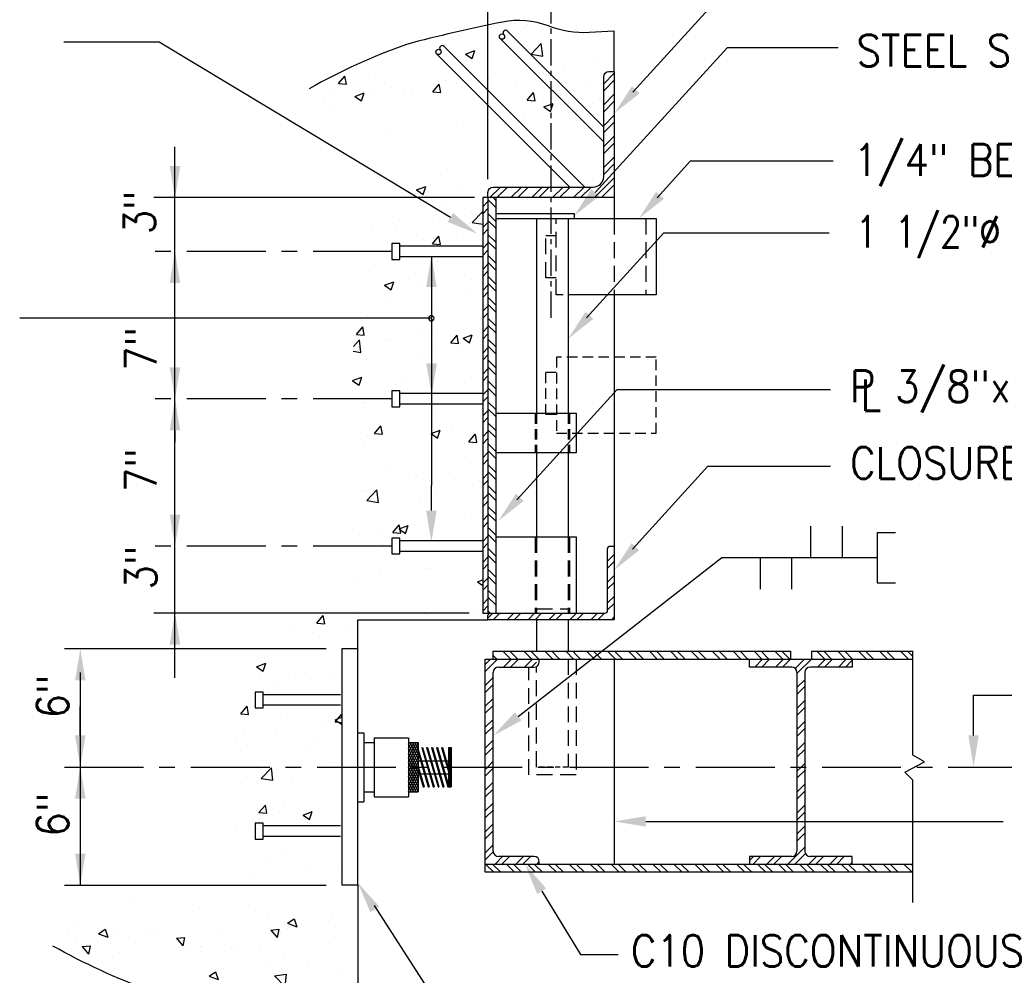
# Model space of a CAD drawing. Header units: inches. Extents: x -9715 to 32893, y -15613 to -1138.
# Tile 306 of 380: x 12318 to 12365, y -9060 to -9015. Entities that reach past the tile are written whole.
import ezdxf

# ---------------------------------------------------------------- set-up
doc = ezdxf.new("R2010")
doc.units = ezdxf.units.IN
doc.header["$MEASUREMENT"] = 0
doc.linetypes.add('CENTER', pattern=[2, 1.25, -0.25, 0.25, -0.25])
doc.linetypes.add('HIDDEN', pattern=[0.375, 0.25, -0.125])
doc.layers.get('0').update_dxf_attribs({"color": 252})
for name, color, linetype in [('S-ANNO-TEXT', 2, 'Continuous'), ('S1', 2, 'Continuous'), ('S2', 7, 'Continuous'), ('S3', 4, 'Continuous'), ('S5', 1, 'Continuous'), ('S6', 1, 'Continuous'), ('S7', 2, 'Continuous'), ('STRUCT', 2, 'Continuous')]:
    doc.layers.add(name, color=color, linetype=linetype)
doc.styles.add('125', font='romans.shx', dxfattribs={"width": 0.8, "height": 2})

# ---------------------------------------------------------------- blocks, each defined once
blk = doc.blocks.new('*X469')
at = {"color": 0}
for p, q in [((962.51, 2053.63), (962.51, 2053.63)), ((966.2, 2052.02), (966.2, 2052.02)), ((967.61, 2052.91), (967.61, 2052.91)), ((933.35, 2048.63), (933.35, 2048.63)), ((941.64, 2049.16), (941.64, 2049.16)), ((953.69, 2050.37), (953.69, 2050.37)), ((968.8, 2041.95), (972.69, 2046.01)), ((973.25, 2041.26), (972.69, 2046)), ((943.86, 2042.03), (947.36, 2043.38)), ((943.86, 2042.03), (946.35, 2040.36)), ((946.35, 2040.36), (947.37, 2043.38)), ((968.8, 2041.95), (973.24, 2041.26)), ((992.68, 2039.78), (992.68, 2039.78)), ((895.63, 2030.79), (898.04, 2033.67)), ((898.62, 2030.53), (898.04, 2033.67)), ((909.68, 2032.97), (909.68, 2032.97)), ((967.01, 2036.26), (967.01, 2036.26)), ((971.99, 2034.79), (971.99, 2034.79)), ((981.61, 2036.13), (981.61, 2036.13)), ((895.63, 2030.79), (898.62, 2030.53)), ((915.78, 2029.31), (915.78, 2029.31)), ((931.49, 2027.66), (933.9, 2030.53)), ((934.48, 2027.39), (933.9, 2030.53)), ((936.37, 2031.84), (936.37, 2031.84)), ((940.53, 2030.65), (940.53, 2030.65)), ((941.04, 2032.51), (941.04, 2032.51)), ((952.45, 2031.13), (952.45, 2031.13)), ((953.05, 2032.29), (953.05, 2032.29)), ((963.06, 2030.71), (963.06, 2030.71)), ((989.75, 2029.59), (989.75, 2029.59)), ((890.11, 2025.79), (890.11, 2025.79)), ((893.53, 2027.38), (893.53, 2027.38)), ((901.85, 2025.91), (905.35, 2027.25)), ((901.85, 2025.91), (904.34, 2024.23)), ((904.34, 2024.23), (905.35, 2027.25)), ((908.96, 2026.49), (908.96, 2026.49)), ((920.22, 2026.25), (920.22, 2026.25)), ((923.29, 2026.12), (923.29, 2026.12)), ((931.49, 2027.66), (934.48, 2027.39)), ((967.35, 2024.52), (969.76, 2027.39)), ((970.34, 2024.26), (969.77, 2027.39)), ((946.91, 2025.13), (946.91, 2025.13)), ((967.35, 2024.52), (970.34, 2024.26)), ((973.6, 2024), (973.6, 2024)), ((973.71, 2021.9), (977.21, 2023.25)), ((973.71, 2021.9), (976.2, 2020.23)), ((976.2, 2020.22), (977.21, 2023.25)), ((992.07, 2023.14), (992.07, 2023.14)), ((1000.29, 2022.87), (1000.29, 2022.87)), ((894.13, 2021.12), (894.13, 2021.12)), ((966.4, 2019.62), (966.4, 2019.62)), ((990.41, 2019.22), (990.41, 2019.22)), ((940.43, 2015.87), (940.43, 2015.87)), ((958.83, 2015.07), (958.83, 2015.07)), ((915.17, 2012.67), (915.17, 2012.67))]:
    blk.add_line(p, q, dxfattribs=at)
blk = doc.blocks.new('*X470')
at = {"color": 0}
for p, q in [((1723.35, 1747.22), (1726.35, 1750.22)), ((1726.01, 1747.22), (1729.01, 1750.22)), ((1731.31, 1747.22), (1734.31, 1750.22)), ((1733.96, 1747.22), (1736.96, 1750.22)), ((1738.76, 1746.71), (1742.26, 1750.22)), ((1739.43, 1744.73), (1744.92, 1750.22)), ((1747.22, 1747.22), (1750.22, 1750.22)), ((1749.87, 1747.22), (1752.87, 1750.22)), ((1755.17, 1747.22), (1758.17, 1750.22)), ((1757.83, 1747.22), (1760.43, 1749.82)), ((1739.43, 1739.43), (1742.43, 1742.43)), ((1739.43, 1736.78), (1742.43, 1739.78)), ((1739.43, 1731.47), (1742.43, 1734.47)), ((1739.43, 1728.82), (1742.43, 1731.82)), ((1739.43, 1723.52), (1742.43, 1726.52)), ((1739.43, 1720.87), (1742.43, 1723.87)), ((1739.43, 1715.56), (1742.43, 1718.56)), ((1739.43, 1712.91), (1742.43, 1715.91)), ((1739.43, 1707.61), (1741.04, 1709.22)), ((1739.43, 1704.96), (1742.43, 1707.96)), ((1741.04, 1709.22), (1742.43, 1710.61)), ((1739.43, 1699.65), (1742.43, 1702.65)), ((1739.43, 1697), (1742.43, 1700)), ((1739.43, 1691.7), (1742.43, 1694.7)), ((1739.43, 1689.05), (1742.43, 1692.05)), ((1739.43, 1683.74), (1742.43, 1686.74)), ((1739.43, 1681.09), (1742.43, 1684.09)), ((1735.86, 1672.22), (1742.43, 1678.79)), ((1721.43, 1673.7), (1722.95, 1675.22)), ((1722.6, 1672.22), (1725.6, 1675.22)), ((1727.9, 1672.22), (1730.9, 1675.22)), ((1730.55, 1672.22), (1733.55, 1675.22)), ((1738.51, 1672.22), (1742.63, 1676.34)), ((1743.81, 1672.22), (1746.81, 1675.22)), ((1746.46, 1672.22), (1749.46, 1675.22)), ((1751.77, 1672.22), (1754.77, 1675.22)), ((1754.42, 1672.22), (1757.42, 1675.22)), ((1759.72, 1672.22), (1760.43, 1672.92))]:
    blk.add_line(p, q, dxfattribs=at)
blk = doc.blocks.new('*X471')
at = {"color": 0}
for p, q in [((1620.93, 1748.21), (1622.94, 1750.22)), ((1620.93, 1745.56), (1625.59, 1750.22)), ((1627.89, 1747.22), (1630.89, 1750.22)), ((1630.55, 1747.22), (1633.55, 1750.22)), ((1635.85, 1747.22), (1637.43, 1748.8)), ((1637.43, 1748.8), (1638.85, 1750.22)), ((1638.5, 1747.22), (1640.43, 1749.15)), ((1620.93, 1740.26), (1623.93, 1743.26)), ((1620.93, 1737.6), (1623.93, 1740.6)), ((1620.93, 1732.3), (1623.93, 1735.3)), ((1620.93, 1729.65), (1623.93, 1732.65)), ((1620.93, 1724.35), (1623.93, 1727.35)), ((1620.93, 1721.69), (1623.93, 1724.69)), ((1620.93, 1716.39), (1623.93, 1719.39)), ((1620.93, 1713.74), (1623.93, 1716.74)), ((1621.71, 1709.22), (1623.93, 1711.44)), ((1620.93, 1708.44), (1621.71, 1709.22)), ((1620.93, 1705.78), (1623.93, 1708.78)), ((1620.93, 1700.48), (1623.93, 1703.48)), ((1620.93, 1697.83), (1623.93, 1700.83)), ((1620.93, 1692.53), (1623.93, 1695.53)), ((1620.93, 1689.87), (1623.93, 1692.87)), ((1620.93, 1684.57), (1623.93, 1687.57)), ((1620.93, 1681.92), (1623.93, 1684.92)), ((1620.93, 1676.62), (1623.93, 1679.62)), ((1620.93, 1673.96), (1623.95, 1676.98)), ((1624.49, 1672.22), (1627.49, 1675.22)), ((1627.14, 1672.22), (1630.14, 1675.22)), ((1632.44, 1672.22), (1635.44, 1675.22)), ((1635.1, 1672.22), (1638.1, 1675.22)), ((1640.4, 1672.22), (1641.43, 1673.25))]:
    blk.add_line(p, q, dxfattribs=at)
blk = doc.blocks.new('*X472')
at = {"color": 0}
for p, q in [((1630.64, 1750.22), (1627.64, 1753.22)), ((1633.29, 1750.22), (1630.29, 1753.22)), ((1637.43, 1751.38), (1635.59, 1753.22)), ((1641.24, 1750.22), (1638.24, 1753.22)), ((1646.55, 1750.22), (1643.55, 1753.22)), ((1649.2, 1750.22), (1646.2, 1753.22)), ((1654.5, 1750.22), (1651.5, 1753.22)), ((1655.43, 1751.94), (1654.15, 1753.22)), ((1657.15, 1750.22), (1655.43, 1751.94)), ((1662.46, 1750.22), (1659.46, 1753.22)), ((1665.11, 1750.22), (1662.11, 1753.22)), ((1670.41, 1750.22), (1667.41, 1753.22)), ((1673.06, 1750.22), (1670.06, 1753.22)), ((1678.37, 1750.22), (1675.37, 1753.22)), ((1681.02, 1750.22), (1678.02, 1753.22)), ((1686.32, 1750.22), (1683.32, 1753.22)), ((1688.78, 1750.41), (1685.97, 1753.22)), ((1694.28, 1750.22), (1691.28, 1753.22)), ((1696.93, 1750.22), (1693.93, 1753.22)), ((1702.23, 1750.22), (1699.23, 1753.22)), ((1704.88, 1750.22), (1701.88, 1753.22)), ((1710.19, 1750.22), (1707.19, 1753.22)), ((1712.84, 1750.22), (1709.84, 1753.22)), ((1718.14, 1750.22), (1715.14, 1753.22)), ((1720.79, 1750.22), (1717.79, 1753.22)), ((1726.1, 1750.22), (1723.1, 1753.22)), ((1728.75, 1750.22), (1725.75, 1753.22)), ((1734.05, 1750.22), (1731.05, 1753.22)), ((1736.7, 1750.22), (1733.7, 1753.22)), ((1749.96, 1750.22), (1746.96, 1753.22)), ((1752.61, 1750.22), (1749.61, 1753.22)), ((1757.92, 1750.22), (1754.92, 1753.22)), ((1760.57, 1750.22), (1757.57, 1753.22)), ((1765.87, 1750.22), (1762.87, 1753.22)), ((1768.52, 1750.22), (1765.52, 1753.22)), ((1773.83, 1750.22), (1770.83, 1753.22)), ((1776.48, 1750.22), (1773.48, 1753.22)), ((1781.78, 1750.22), (1778.78, 1753.22)), ((1783.43, 1751.22), (1781.43, 1753.22)), ((1625.33, 1750.22), (1623.82, 1751.73)), ((1638.59, 1750.22), (1637.43, 1751.38)), ((1688.97, 1750.22), (1688.78, 1750.41))]:
    blk.add_line(p, q, dxfattribs=at)
blk = doc.blocks.new('*X473')
at = {"color": 0}
for p, q in [((1624.13, 1669.22), (1621.13, 1672.22)), ((1626.78, 1669.22), (1623.78, 1672.22)), ((1632.09, 1669.22), (1629.09, 1672.22)), ((1634.74, 1669.22), (1631.74, 1672.22)), ((1640.04, 1669.22), (1637.04, 1672.22)), ((1642.69, 1669.22), (1639.69, 1672.22)), ((1648, 1669.22), (1645, 1672.22)), ((1650.65, 1669.22), (1647.65, 1672.22)), ((1655.95, 1669.22), (1652.95, 1672.22)), ((1658.6, 1669.22), (1655.6, 1672.22)), ((1663.91, 1669.22), (1660.91, 1672.22)), ((1666.56, 1669.22), (1663.56, 1672.22)), ((1671.86, 1669.22), (1668.86, 1672.22)), ((1674.51, 1669.22), (1671.51, 1672.22)), ((1679.82, 1669.22), (1676.82, 1672.22)), ((1682.47, 1669.22), (1679.47, 1672.22)), ((1687.77, 1669.22), (1684.77, 1672.22)), ((1690.42, 1669.22), (1687.42, 1672.22)), ((1695.73, 1669.22), (1692.73, 1672.22)), ((1698.38, 1669.22), (1695.38, 1672.22)), ((1703.68, 1669.22), (1700.68, 1672.22)), ((1706.33, 1669.22), (1703.33, 1672.22)), ((1711.64, 1669.22), (1708.64, 1672.22)), ((1714.29, 1669.22), (1711.29, 1672.22)), ((1719.59, 1669.22), (1716.59, 1672.22)), ((1722.24, 1669.22), (1719.24, 1672.22)), ((1727.55, 1669.22), (1724.55, 1672.22)), ((1730.2, 1669.22), (1727.2, 1672.22)), ((1735.5, 1669.22), (1732.5, 1672.22)), ((1738.15, 1669.22), (1735.15, 1672.22)), ((1743.46, 1669.22), (1740.46, 1672.22)), ((1746.11, 1669.22), (1743.11, 1672.22)), ((1751.41, 1669.22), (1748.41, 1672.22)), ((1754.06, 1669.22), (1751.06, 1672.22)), ((1759.37, 1669.22), (1756.37, 1672.22)), ((1762.02, 1669.22), (1759.02, 1672.22)), ((1767.32, 1669.22), (1764.32, 1672.22)), ((1769.97, 1669.22), (1766.97, 1672.22)), ((1775.28, 1669.22), (1772.28, 1672.22)), ((1777.93, 1669.22), (1774.93, 1672.22)), ((1783.23, 1669.22), (1780.23, 1672.22)), ((1783.43, 1671.67), (1782.88, 1672.22))]:
    blk.add_line(p, q, dxfattribs=at)
blk = doc.blocks.new('*X474')
at = {"color": 0}
for p, q in [((1619.93, 1914.26), (1621.93, 1916.26)), ((1619.93, 1911.61), (1621.93, 1913.61)), ((1619.93, 1906.31), (1621.93, 1908.31)), ((1619.93, 1903.66), (1621.93, 1905.66)), ((1619.93, 1898.35), (1621.93, 1900.35)), ((1619.93, 1895.7), (1621.93, 1897.7)), ((1619.93, 1890.4), (1621.93, 1892.4)), ((1619.93, 1887.75), (1621.93, 1889.75)), ((1619.93, 1882.44), (1621.93, 1884.44)), ((1619.93, 1879.79), (1621.93, 1881.79)), ((1619.93, 1874.49), (1621.93, 1876.49)), ((1619.93, 1871.84), (1621.93, 1873.84)), ((1619.93, 1866.53), (1621.93, 1868.53)), ((1619.93, 1863.88), (1621.93, 1865.88)), ((1619.93, 1858.58), (1621.93, 1860.58)), ((1619.93, 1855.93), (1621.93, 1857.93)), ((1619.93, 1850.62), (1621.93, 1852.62)), ((1619.93, 1847.97), (1621.93, 1849.97)), ((1619.93, 1842.67), (1621.93, 1844.67)), ((1619.93, 1840.02), (1621.93, 1842.02)), ((1619.93, 1834.71), (1621.93, 1836.71)), ((1619.93, 1832.06), (1621.93, 1834.06)), ((1619.93, 1826.76), (1621.93, 1828.76)), ((1619.93, 1824.11), (1621.93, 1826.11)), ((1619.93, 1818.8), (1621.93, 1820.8)), ((1619.93, 1816.15), (1621.93, 1818.15)), ((1619.93, 1810.85), (1621.93, 1812.85)), ((1619.93, 1808.2), (1621.93, 1810.2)), ((1619.93, 1802.89), (1621.93, 1804.89)), ((1619.93, 1800.24), (1621.93, 1802.24)), ((1619.93, 1794.94), (1621.93, 1796.94)), ((1619.93, 1792.29), (1621.93, 1794.29)), ((1619.93, 1786.98), (1621.93, 1788.98)), ((1619.93, 1784.33), (1621.93, 1786.33)), ((1619.93, 1779.03), (1621.93, 1781.03)), ((1619.93, 1776.38), (1621.93, 1778.38)), ((1619.93, 1771.08), (1621.93, 1773.08)), ((1619.93, 1768.42), (1621.93, 1770.42)), ((1619.93, 1763.12), (1621.93, 1765.12)), ((1619.93, 1760.47), (1621.93, 1762.47))]:
    blk.add_line(p, q, dxfattribs=at)
blk = doc.blocks.new('*X138')
at = {"color": 0}
for p, q in [((1227.66, 1490.7), (1236.89, 1499.93)), ((1227.66, 1493.53), (1234.06, 1499.93)), ((1227.66, 1496.36), (1231.23, 1499.93)), ((1227.66, 1499.19), (1228.4, 1499.93)), ((1227.66, 1487.87), (1239.3, 1499.51)), ((1239.3, 1487.31), (1227.66, 1498.95)), ((1239.3, 1490.14), (1229.5, 1499.93)), ((1239.3, 1492.96), (1232.33, 1499.93)), ((1239.3, 1495.79), (1235.16, 1499.93)), ((1239.3, 1498.62), (1237.99, 1499.93)), ((1227.66, 1485.04), (1239.3, 1496.68)), ((1239.3, 1484.48), (1227.66, 1496.12)), ((1227.66, 1482.22), (1239.3, 1493.86)), ((1239.3, 1481.65), (1227.66, 1493.29)), ((1227.66, 1479.39), (1239.3, 1491.03)), ((1239.3, 1478.82), (1227.66, 1490.46)), ((1227.66, 1476.56), (1239.3, 1488.2)), ((1239.3, 1475.99), (1227.66, 1487.63)), ((1227.66, 1473.73), (1239.3, 1485.37)), ((1239.3, 1473.16), (1227.66, 1484.8)), ((1227.66, 1470.9), (1239.3, 1482.54)), ((1239.3, 1470.34), (1227.66, 1481.98)), ((1229.52, 1469.93), (1239.3, 1479.71)), ((1236.87, 1469.93), (1227.66, 1479.15)), ((1234.05, 1469.93), (1227.66, 1476.32)), ((1231.22, 1469.93), (1227.66, 1473.49)), ((1232.34, 1469.93), (1239.3, 1476.88)), ((1235.17, 1469.93), (1239.3, 1474.06)), ((1228.39, 1469.93), (1227.66, 1470.66)), ((1238, 1469.93), (1239.3, 1471.23))]:
    blk.add_line(p, q, dxfattribs=at)
blk = doc.blocks.new('*X137')
at = {"color": 0}
for p, q in [((1276.38, 1494.17), (1279.14, 1496.93)), ((1276.38, 1494.87), (1278.44, 1496.93)), ((1276.38, 1495.58), (1277.73, 1496.93)), ((1276.38, 1496.29), (1277.02, 1496.93)), ((1279.38, 1493.9), (1276.38, 1496.9)), ((1276.38, 1493.46), (1279.38, 1496.46)), ((1279.38, 1493.19), (1276.38, 1496.19)), ((1276.38, 1492.75), (1279.38, 1495.75)), ((1279.38, 1492.48), (1276.38, 1495.48)), ((1276.38, 1492.04), (1279.38, 1495.04)), ((1279.38, 1491.77), (1276.38, 1494.77)), ((1276.38, 1491.34), (1279.38, 1494.34)), ((1279.38, 1491.07), (1276.38, 1494.07)), ((1276.38, 1490.63), (1279.38, 1493.63)), ((1279.38, 1490.36), (1276.38, 1493.36)), ((1276.38, 1489.92), (1279.38, 1492.92)), ((1279.38, 1489.65), (1276.38, 1492.65)), ((1276.38, 1489.22), (1279.38, 1492.22)), ((1279.38, 1488.95), (1276.38, 1491.95)), ((1276.38, 1488.51), (1279.38, 1491.51)), ((1279.38, 1494.6), (1277.05, 1496.93)), ((1279.38, 1495.31), (1277.76, 1496.93)), ((1279.38, 1496.02), (1278.46, 1496.93)), ((1279.38, 1496.72), (1279.17, 1496.93)), ((1279.38, 1488.24), (1276.38, 1491.24)), ((1276.38, 1487.8), (1279.38, 1490.8)), ((1279.38, 1487.53), (1276.38, 1490.53)), ((1276.38, 1487.09), (1279.38, 1490.09)), ((1279.38, 1486.82), (1276.38, 1489.82)), ((1276.38, 1486.39), (1279.38, 1489.39)), ((1279.38, 1486.12), (1276.38, 1489.12)), ((1276.38, 1485.68), (1279.38, 1488.68)), ((1279.38, 1485.41), (1276.38, 1488.41)), ((1276.38, 1484.97), (1279.38, 1487.97)), ((1279.38, 1484.7), (1276.38, 1487.7)), ((1276.38, 1484.27), (1279.38, 1487.27)), ((1279.38, 1484), (1276.38, 1487)), ((1276.38, 1483.56), (1279.38, 1486.56)), ((1279.38, 1483.29), (1276.38, 1486.29)), ((1276.38, 1482.85), (1279.38, 1485.85)), ((1279.38, 1482.58), (1276.38, 1485.58)), ((1276.38, 1482.15), (1279.38, 1485.15)), ((1279.38, 1481.87), (1276.38, 1484.87)), ((1276.38, 1481.44), (1279.38, 1484.44)), ((1279.38, 1481.17), (1276.38, 1484.17)), ((1276.38, 1480.73), (1279.38, 1483.73)), ((1279.38, 1480.46), (1276.38, 1483.46)), ((1276.38, 1480.02), (1279.38, 1483.02)), ((1279.38, 1479.75), (1276.38, 1482.75)), ((1276.38, 1479.32), (1279.38, 1482.32)), ((1279.38, 1479.05), (1276.38, 1482.05)), ((1276.38, 1478.61), (1279.38, 1481.61)), ((1279.38, 1478.34), (1276.38, 1481.34)), ((1276.38, 1477.9), (1279.38, 1480.9)), ((1279.38, 1477.63), (1276.38, 1480.63)), ((1276.38, 1477.2), (1279.38, 1480.2)), ((1279.38, 1476.93), (1276.38, 1479.93)), ((1276.38, 1476.49), (1279.38, 1479.49)), ((1275.65, 1472.93), (1279.38, 1476.66)), ((1276.36, 1472.93), (1279.38, 1475.95)), ((1279.38, 1476.22), (1276.38, 1479.22)), ((1276.38, 1475.78), (1279.38, 1478.78)), ((1279.38, 1475.51), (1276.38, 1478.51)), ((1276.38, 1475.07), (1279.38, 1478.07)), ((1279.38, 1474.8), (1276.38, 1477.8)), ((1276.38, 1474.37), (1279.38, 1477.37)), ((1279.38, 1474.1), (1276.38, 1477.1)), ((1279.38, 1473.39), (1276.38, 1476.39)), ((1279.13, 1472.93), (1276.38, 1475.68)), ((1278.42, 1472.93), (1276.38, 1474.98)), ((1277.71, 1472.93), (1276.38, 1474.27)), ((1277.01, 1472.93), (1276.38, 1473.56)), ((1277.06, 1472.93), (1279.38, 1475.25)), ((1277.77, 1472.93), (1279.38, 1474.54)), ((1278.48, 1472.93), (1279.38, 1473.83)), ((1279.18, 1472.93), (1279.38, 1473.12))]:
    blk.add_line(p, q, dxfattribs=at)
blk = doc.blocks.new('BUMPER1')
at = {"layer": 'STRUCT', "color": 2}
for p, q in [((-45.93, 18.5), (-38.43, 18.5)), ((-38.43, 18.5), (-38.43, -23.5)), ((-38.43, 12.5), (-26.07, 12.5)), ((-26.07, 15.5), (-26.07, -20.5)), ((-26.07, 15.5), (16.05, 15.5)), ((16.05, 15.5), (16.05, 12.5)), ((16.05, 12.5), (16.05, -17.5)), ((16.05, 12.5), (27.69, 12.5)), ((27.69, 12.5), (27.69, -17.5)), ((27.69, 8.38), (40.9, -14.5)), ((27.69, 6.38), (39.75, -14.5)), ((31.89, 9.5), (45.75, -14.5)), ((31.89, 9.5), (33.04, 9.5)), ((33.04, 9.5), (46.9, -14.5)), ((37.89, 9.5), (51.75, -14.5)), ((37.89, 9.5), (39.04, 9.5)), ((39.04, 9.5), (52.9, -14.5)), ((43.89, 9.5), (57.75, -14.5)), ((43.89, 9.5), (45.04, 9.5)), ((45.04, 9.5), (58.9, -14.5)), ((49.89, 9.5), (63.75, -14.5)), ((49.89, 9.5), (51.04, 9.5)), ((51.04, 9.5), (64.77, -14.27)), ((55.89, 9.5), (64.77, -5.88)), ((55.89, 9.5), (57.04, 9.5)), ((57.04, 9.5), (64.77, -3.88)), ((64.77, 9.5), (64.77, -14.5)), ((64.77, 9.5), (67.77, 9.5)), ((67.77, 9.5), (67.77, -14.5)), ((27.69, 1.5), (64.77, 1.5)), ((27.69, -2.01), (34.9, -14.5)), ((27.69, -4.01), (33.75, -14.5)), ((27.69, -6.5), (64.77, -6.5)), ((-38.43, -17.5), (-26.07, -17.5)), ((16.05, -17.5), (16.05, -20.5)), ((16.05, -17.5), (27.69, -17.5)), ((33.75, -14.5), (34.9, -14.5)), ((39.75, -14.5), (40.9, -14.5)), ((45.75, -14.5), (46.9, -14.5)), ((51.75, -14.5), (52.9, -14.5)), ((57.75, -14.5), (58.9, -14.5)), ((63.75, -14.5), (67.77, -14.5)), ((-45.93, -23.5), (-38.43, -23.5)), ((-26.07, -20.5), (16.05, -20.5))]:
    blk.add_line(p, q, dxfattribs=at)
for name in ['*X138', '*X137']:
    blk.add_blockref(name, (-1211.61, -1487.43), dxfattribs=at)
blk = doc.blocks.new('*X481')
at = {"color": 0}
for p, q in [((565.04, 1941.25), (569.04, 1945.25)), ((565.04, 1938.6), (569.04, 1942.6)), ((565.04, 1933.29), (569.04, 1937.29)), ((565.04, 1930.64), (569.04, 1934.64)), ((565.04, 1925.34), (569.04, 1929.34)), ((565.04, 1922.69), (569.04, 1926.69)), ((565.04, 1917.38), (569.04, 1921.38)), ((565.04, 1914.73), (569.04, 1918.73)), ((565.04, 1909.43), (569.04, 1913.43)), ((565.04, 1906.78), (569.04, 1910.78)), ((561.56, 1897.99), (569.04, 1905.47)), ((521.78, 1897.99), (525.78, 1901.99)), ((524.43, 1897.99), (528.43, 1901.99)), ((529.74, 1897.99), (533.74, 1901.99)), ((532.39, 1897.99), (536.39, 1901.99)), ((537.69, 1897.99), (541.69, 1901.99)), ((540.34, 1897.99), (544.34, 1901.99)), ((545.65, 1897.99), (549.65, 1901.99)), ((548.3, 1897.99), (552.3, 1901.99)), ((553.6, 1897.99), (557.6, 1901.99)), ((556.25, 1897.99), (560.25, 1901.99)), ((564.21, 1897.99), (569.04, 1902.82))]:
    blk.add_line(p, q, dxfattribs=at)
blk = doc.blocks.new('*X482')
at = {"color": 0}
for p, q in [((524.04, 1896.92), (522.97, 1897.99)), ((524.04, 1894.26), (521.04, 1897.26)), ((524.04, 1888.96), (521.04, 1891.96)), ((524.04, 1886.31), (521.04, 1889.31)), ((524.04, 1881.01), (521.04, 1884.01)), ((524.04, 1878.35), (521.04, 1881.35)), ((524.04, 1873.05), (521.04, 1876.05)), ((524.04, 1870.4), (521.04, 1873.4)), ((524.04, 1865.1), (521.04, 1868.1)), ((524.04, 1862.44), (521.04, 1865.44)), ((524.04, 1857.14), (521.04, 1860.14)), ((524.04, 1854.49), (521.04, 1857.49)), ((524.04, 1849.19), (521.04, 1852.19)), ((524.04, 1846.53), (521.04, 1849.53)), ((524.04, 1841.23), (521.04, 1844.23)), ((524.04, 1838.58), (521.04, 1841.58)), ((524.04, 1833.28), (521.04, 1836.28)), ((524.04, 1830.62), (521.04, 1833.62)), ((524.04, 1825.32), (521.04, 1828.32)), ((524.04, 1822.67), (521.04, 1825.67)), ((524.04, 1817.37), (521.04, 1820.37)), ((524.04, 1814.71), (521.04, 1817.71)), ((524.04, 1809.41), (521.04, 1812.41)), ((524.04, 1806.76), (521.04, 1809.76)), ((524.04, 1801.46), (521.04, 1804.46)), ((524.04, 1798.8), (521.04, 1801.8)), ((524.04, 1793.5), (521.04, 1796.5)), ((524.04, 1790.85), (521.04, 1793.85)), ((524.04, 1785.55), (521.04, 1788.55)), ((524.04, 1782.89), (521.04, 1785.89)), ((524.04, 1777.59), (521.04, 1780.59)), ((524.04, 1774.94), (521.04, 1777.94)), ((524.04, 1769.64), (521.04, 1772.64)), ((524.04, 1766.98), (521.04, 1769.98)), ((524.04, 1761.68), (521.04, 1764.68)), ((524.04, 1759.03), (521.04, 1762.03)), ((524.04, 1753.73), (521.04, 1756.73)), ((524.04, 1751.08), (521.04, 1754.08)), ((524.04, 1745.77), (521.04, 1748.77)), ((524.04, 1743.12), (521.04, 1746.12)), ((521.87, 1739.99), (521.04, 1740.82))]:
    blk.add_line(p, q, dxfattribs=at)
blk = doc.blocks.new('*X483')
at = {"color": 0}
for p, q in [((566.54, 1759.78), (569.04, 1762.28)), ((566.54, 1757.13), (569.04, 1759.63)), ((566.54, 1751.83), (569.04, 1754.33)), ((566.54, 1749.18), (569.04, 1751.68)), ((566.54, 1743.87), (569.04, 1746.37)), ((566.54, 1741.22), (569.04, 1743.72)), ((521.04, 1738.15), (522.88, 1739.99)), ((523.03, 1737.49), (525.53, 1739.99)), ((528.34, 1737.49), (530.84, 1739.99)), ((530.99, 1737.49), (533.49, 1739.99)), ((536.29, 1737.49), (538.79, 1739.99)), ((538.94, 1737.49), (541.44, 1739.99)), ((544.25, 1737.49), (546.75, 1739.99)), ((546.9, 1737.49), (549.4, 1739.99)), ((552.2, 1737.49), (554.7, 1739.99)), ((554.85, 1737.49), (557.35, 1739.99)), ((560.16, 1737.49), (562.66, 1739.99)), ((562.81, 1737.49), (565.31, 1739.99)), ((568.11, 1737.49), (569.04, 1738.42))]:
    blk.add_line(p, q, dxfattribs=at)
blk = doc.blocks.new('*X486')
at = {"color": 0}
for p, q in [((503.19, 1906.86), (503.19, 1906.86)), ((493.91, 1900.9), (497.41, 1902.24)), ((496.4, 1899.22), (497.41, 1902.24)), ((509.73, 1901.98), (509.73, 1901.98)), ((522.25, 1903.62), (522.25, 1903.62)), ((493.91, 1900.9), (496.39, 1899.22)), ((503.64, 1894.73), (503.64, 1894.73)), ((514.91, 1892.74), (514.91, 1892.74)), ((515.06, 1888.5), (518.95, 1892.56)), ((519.04, 1891.79), (518.95, 1892.56)), ((485.75, 1887.73), (485.75, 1887.73)), ((487.49, 1889.15), (487.49, 1889.15)), ((502.59, 1890.22), (502.59, 1890.22)), ((514.18, 1888.02), (514.18, 1888.02)), ((515.06, 1888.5), (519.04, 1887.88)), ((476.62, 1886.47), (476.62, 1886.47)), ((499.96, 1880.4), (502.37, 1883.27)), ((502.95, 1880.14), (502.37, 1883.27)), ((509.1, 1883.9), (509.1, 1883.9)), ((496.58, 1882.25), (496.58, 1882.25)), ((499.96, 1880.4), (502.95, 1880.14)), ((501.98, 1873.57), (501.98, 1873.57)), ((476.01, 1869.82), (476.01, 1869.82)), ((493.69, 1869.32), (493.69, 1869.32)), ((481.74, 1864.64), (485.24, 1865.99)), ((481.74, 1864.64), (484.23, 1862.96)), ((484.23, 1862.96), (485.24, 1865.98)), ((514.88, 1866.67), (514.88, 1866.67)), ((483.43, 1862.53), (483.43, 1862.53)), ((495.94, 1864.18), (495.94, 1864.18)), ((512.85, 1862.9), (512.85, 1862.9)), ((483.69, 1857.9), (483.69, 1857.9)), ((501.37, 1856.93), (501.37, 1856.93)), ((475.4, 1853.18), (475.4, 1853.18)), ((471.03, 1845.92), (473.44, 1848.8)), ((471.03, 1845.92), (474.02, 1845.66)), ((474.02, 1845.66), (473.45, 1848.8)), ((495.67, 1846.92), (495.67, 1846.92)), ((501.73, 1846.95), (501.73, 1846.95)), ((506.9, 1842.79), (509.31, 1845.66)), ((509.89, 1842.53), (509.31, 1845.66)), ((511.59, 1844.51), (515.09, 1845.85)), ((514.08, 1842.83), (515.09, 1845.85)), ((469.88, 1841.42), (472.22, 1843.86)), ((470.27, 1842.81), (470.27, 1842.81)), ((472.77, 1839.11), (472.22, 1843.85)), ((482.79, 1844.46), (482.79, 1844.46)), ((483.96, 1843.77), (483.96, 1843.77)), ((506.9, 1842.79), (509.88, 1842.53)), ((510.65, 1842.64), (510.65, 1842.64)), ((511.59, 1844.51), (514.07, 1842.83)), ((469.84, 1839.56), (472.77, 1839.11)), ((500.76, 1840.28), (500.76, 1840.28)), ((474.79, 1836.53), (474.79, 1836.53)), ((494.5, 1837.05), (494.5, 1837.05)), ((469.61, 1828.4), (473.08, 1829.73)), ((469.61, 1828.36), (472.06, 1826.71)), ((472.06, 1826.71), (473.08, 1829.73)), ((488.57, 1827.23), (488.57, 1827.23)), ((514.76, 1829.42), (514.76, 1829.42)), ((469.64, 1824.74), (469.64, 1824.74)), ((500.15, 1823.64), (500.15, 1823.64)), ((474.19, 1819.89), (474.19, 1819.89)), ((474.01, 1818.35), (474.01, 1818.35)), ((500.7, 1817.23), (500.7, 1817.23)), ((477.97, 1808.32), (480.38, 1811.19)), ((477.97, 1808.32), (480.96, 1808.05)), ((480.96, 1808.05), (480.38, 1811.19)), ((499.42, 1808.25), (502.92, 1809.6)), ((499.42, 1808.25), (501.91, 1806.58)), ((501.91, 1806.57), (502.92, 1809.6)), ((507, 1811.67), (507, 1811.67)), ((475.42, 1807.51), (475.42, 1807.51)), ((499.55, 1806.99), (499.55, 1806.99)), ((513.83, 1805.18), (516.24, 1808.05)), ((513.83, 1805.18), (516.82, 1804.92)), ((516.82, 1804.92), (516.25, 1808.05)), ((473.58, 1803.25), (473.58, 1803.25)), ((512.7, 1799.59), (512.7, 1799.59)), ((483.54, 1794.58), (483.54, 1794.58)), ((506.36, 1793.6), (506.36, 1793.6)), ((490.96, 1791.68), (490.96, 1791.68)), ((493.84, 1791.95), (493.84, 1791.95)), ((498.94, 1790.35), (498.94, 1790.35)), ((517.65, 1790.55), (517.65, 1790.55)), ((472.97, 1786.6), (472.97, 1786.6)), ((474.81, 1786.09), (474.81, 1786.09)), ((474.95, 1782.81), (478.85, 1786.87)), ((479.4, 1782.12), (478.85, 1786.87)), ((474.95, 1782.81), (479.4, 1782.13)), ((495.52, 1783.6), (495.52, 1783.6)), ((501.51, 1784.96), (501.51, 1784.96)), ((512.14, 1776.37), (512.14, 1776.37)), ((480.69, 1772.23), (480.69, 1772.23)), ((484.91, 1770.71), (487.32, 1773.58)), ((484.91, 1770.71), (487.9, 1770.44)), ((487.25, 1772), (490.76, 1773.34)), ((487.25, 1772), (489.74, 1770.32)), ((487.9, 1770.44), (487.32, 1773.58)), ((489.74, 1770.32), (490.76, 1773.34)), ((493.21, 1773.88), (493.21, 1773.88)), ((498.33, 1773.7), (498.33, 1773.7)), ((472.36, 1769.96), (472.36, 1769.96)), ((481.02, 1766.26), (481.02, 1766.26)), ((485.46, 1761.1), (485.46, 1761.1)), ((497.72, 1757.06), (497.72, 1757.06)), ((498.99, 1756.65), (498.99, 1756.65)), ((471.75, 1753.31), (471.75, 1753.31)), ((480.05, 1754.16), (480.05, 1754.16)), ((517.1, 1751.86), (519.04, 1752.61)), ((517.1, 1751.86), (519.04, 1750.56)), ((471.28, 1740.71), (471.28, 1740.71)), ((517.41, 1741.09), (517.41, 1741.09)), ((455.98, 1736.23), (458.39, 1739.11)), ((458.97, 1735.97), (458.39, 1739.11)), ((497.11, 1740.42), (497.11, 1740.42)), ((497.97, 1739.58), (497.97, 1739.58)), ((445.89, 1733.47), (445.89, 1733.47)), ((455.13, 1735.12), (455.13, 1735.12)), ((455.98, 1736.23), (458.97, 1735.97)), ((466.9, 1734.44), (466.9, 1734.44)), ((471.15, 1736.67), (471.15, 1736.67)), ((454.38, 1732.79), (454.38, 1732.79)), ((454.23, 1726.26), (454.23, 1726.26)), ((433.08, 1719.61), (436.58, 1720.96)), ((433.08, 1719.61), (435.57, 1717.93)), ((435.57, 1717.93), (436.58, 1720.95)), ((434.64, 1716.42), (434.64, 1716.42)), ((445.28, 1716.82), (445.28, 1716.82)), ((453.75, 1714.72), (453.75, 1714.72)), ((461.33, 1715.3), (461.33, 1715.3)), ((441.23, 1713.07), (441.23, 1713.07)), ((437.05, 1710.28), (437.05, 1710.28)), ((427.06, 1701.76), (429.47, 1704.63)), ((430.05, 1701.5), (429.47, 1704.63)), ((427.06, 1701.76), (430.05, 1701.5)), ((444.67, 1700.18), (444.67, 1700.18)), ((462.92, 1698.62), (465.33, 1701.5)), ((462.92, 1699.48), (465.54, 1700.49)), ((465.54, 1700.37), (465.33, 1701.5)), ((459.53, 1697.49), (459.53, 1697.49)), ((462.92, 1699.48), (465.41, 1697.8)), ((462.92, 1698.62), (465.54, 1698.39)), ((465.41, 1697.8), (465.54, 1698.19)), ((428.08, 1693.35), (428.08, 1693.35)), ((440.59, 1694.99), (440.59, 1694.99)), ((456.15, 1692.78), (456.15, 1692.78)), ((424.9, 1690.87), (424.9, 1690.87)), ((451.59, 1689.75), (451.59, 1689.75)), ((426.99, 1687.78), (426.99, 1687.78)), ((434.85, 1677.13), (438.74, 1681.19)), ((435.45, 1684.16), (435.45, 1684.16)), ((439.3, 1676.44), (438.74, 1681.19)), ((444.07, 1683.53), (444.07, 1683.53)), ((462.14, 1683.03), (462.14, 1683.03)), ((434.85, 1677.13), (439.29, 1676.44)), ((446.38, 1677.77), (446.38, 1677.77)), ((427.44, 1675.27), (427.44, 1675.27)), ((434, 1664.15), (436.41, 1667.02)), ((436.99, 1663.89), (436.41, 1667.02)), ((443.46, 1666.89), (443.46, 1666.89)), ((434, 1664.15), (436.98, 1663.89)), ((441.65, 1664.33), (441.65, 1664.33)), ((450.76, 1663.22), (454.26, 1664.57)), ((450.76, 1663.22), (453.24, 1661.55)), ((453.25, 1661.55), (454.26, 1664.57)), ((454.08, 1662.95), (454.08, 1662.95)), ((464.8, 1662.2), (464.8, 1662.2)), ((424.93, 1657.94), (424.93, 1657.94)), ((433.22, 1658.05), (433.22, 1658.05)), ((442.85, 1650.24), (442.85, 1650.24)), ((436.91, 1646.96), (436.91, 1646.96)), ((464.16, 1644.13), (464.16, 1644.13)), ((451.65, 1642.48), (451.65, 1642.48)), ((431.91, 1638.78), (431.91, 1638.78))]:
    blk.add_line(p, q, dxfattribs=at)

msp = doc.modelspace()

# ---------------------------------------------------------------- linework, layer by layer
at = {"layer": 'S1', "color": 2}
for p, q in [((12334.26444, -9043.55562), (12340.45194, -9043.55562)), ((12334.26444, -9044.93935), (12334.26444, -9043.55562))]:
    msp.add_line(p, q, dxfattribs=at)
for points in [[(12346.45194, -9017.50245), (12346.45194, -9015.58687), (12345.26444, -9015.64937, -0.10664971), (12343.32694, -9015.33687, 0.14444418), (12341.13944, -9015.14937, 0.01370092), (12336.57694, -9016.21187, 0.04312884), (12331.96209, -9018.32075, 0.57370152)], [(12334.26444, -9056.1719), (12334.26444, -9061.79716), (12333.07694, -9061.73466, 0.10664971), (12331.13944, -9062.04716, -0.14444418), (12328.95194, -9062.23466, -0.01370092), (12324.38944, -9061.17216, -0.04312884), (12319.77459, -9059.06328, -0.58526283)]]:
    msp.add_lwpolyline(points, format="xyb", dxfattribs=at)
at = {"layer": 'S2', "color": 3}
for p, q in [((12340.45194, -9023.49312), (12340.20194, -9023.49312)), ((12340.20194, -9023.49312), (12340.20194, -9043.24312)), ((12340.45194, -9023.49312), (12340.45194, -9043.24312)), ((12340.82694, -9023.49312), (12340.82694, -9043.24312)), ((12346.45194, -9023.49312), (12346.45194, -9024.49312)), ((12340.82694, -9024.24312), (12344.55426, -9024.24312)), ((12344.55426, -9024.24312), (12344.55426, -9024.49312)), ((12340.82694, -9024.49312), (12344.55426, -9024.49312)), ((12342.76444, -9024.49312), (12342.76444, -9033.74312)), ((12343.70194, -9024.49312), (12348.45194, -9024.49312)), ((12344.26444, -9024.49312), (12344.26444, -9033.74312)), ((12348.45194, -9024.49312), (12348.45194, -9028.11812)), ((12348.45194, -9028.11812), (12344.26444, -9028.11812)), ((12346.45194, -9028.11812), (12346.45194, -9040.05562)), ((12340.82694, -9033.74312), (12344.63944, -9033.74312)), ((12344.63944, -9033.74312), (12344.63944, -9035.61812)), ((12344.63944, -9035.61812), (12340.82694, -9035.61812)), ((12342.76444, -9035.61812), (12342.76444, -9039.61812)), ((12344.26444, -9035.61812), (12344.26444, -9039.61812)), ((12340.82694, -9039.61812), (12344.63944, -9039.61812)), ((12344.63944, -9039.61812), (12344.63944, -9043.24312)), ((12340.20194, -9043.24312), (12340.57694, -9043.24312)), ((12342.76444, -9043.55562), (12342.76444, -9045.05562)), ((12344.26444, -9043.55562), (12344.26444, -9045.05562)), ((12334.26444, -9044.93935), (12333.51444, -9044.93935)), ((12333.51444, -9044.93935), (12333.51444, -9056.1719)), ((12334.26444, -9056.1719), (12334.26444, -9044.93935)), ((12340.6883, -9045.05562), (12340.6883, -9045.43062)), ((12342.88944, -9045.55562), (12342.88944, -9045.43062)), ((12352.88925, -9045.80562), (12352.88925, -9045.43062)), ((12354.82694, -9045.05562), (12354.82694, -9045.43062)), ((12355.82694, -9045.05562), (12355.82694, -9045.43062)), ((12357.76425, -9045.43062), (12357.76425, -9045.80562)), ((12340.95194, -9045.80562), (12342.63944, -9045.80562)), ((12354.88925, -9045.80562), (12352.88925, -9045.80562)), ((12357.76425, -9045.80562), (12355.76425, -9045.80562)), ((12340.70194, -9054.55562), (12340.70194, -9046.05562)), ((12355.13925, -9046.05562), (12355.13925, -9054.55562)), ((12355.51425, -9046.05562), (12355.51425, -9054.55562)), ((12342.63944, -9054.80562), (12340.95194, -9054.80562)), ((12354.88925, -9054.80562), (12352.88925, -9054.80562)), ((12352.88925, -9054.80562), (12352.88925, -9055.18062)), ((12357.76425, -9054.80562), (12355.76425, -9054.80562)), ((12357.76425, -9055.18062), (12357.76425, -9054.80562)), ((12342.88944, -9055.18062), (12342.88944, -9055.05562)), ((12334.26444, -9056.1719), (12333.51444, -9056.1719))]:
    msp.add_line(p, q, dxfattribs=at)
at = {"layer": 'S2', "color": 2, "linetype": 'HIDDEN', "ltscale": 3}
for p, q in [((12343.70194, -9028.11812), (12343.70194, -9024.49312)), ((12346.45194, -9024.49312), (12346.45194, -9028.11812)), ((12347.95194, -9024.49312), (12347.95194, -9028.11812)), ((12343.70194, -9025.30562), (12343.20194, -9025.30562)), ((12343.20194, -9027.30562), (12343.20194, -9025.30562)), ((12343.70194, -9027.30562), (12343.20194, -9027.30562)), ((12344.01999, -9028.11812), (12343.70194, -9028.11812)), ((12342.70194, -9039.61812), (12342.70194, -9043.24312)), ((12342.76444, -9039.61812), (12342.76444, -9043.24312)), ((12344.26444, -9039.61812), (12344.26444, -9043.24312)), ((12344.32694, -9039.61812), (12344.32694, -9043.24312)), ((12342.76444, -9043.04482), (12344.26444, -9043.04482)), ((12344.26444, -9045.43062), (12344.26444, -9050.55562)), ((12344.63944, -9045.43062), (12344.63944, -9050.93062)), ((12342.38944, -9050.93062), (12342.38944, -9045.80562)), ((12342.76444, -9050.55562), (12342.76444, -9045.77213)), ((12344.63944, -9050.93062), (12342.38944, -9050.93062))]:
    msp.add_line(p, q, dxfattribs=at)
at = {"layer": 'S2', "color": 2, "linetype": 'HIDDEN', "ltscale": 2}
for p, q in [((12343.70194, -9031.80562), (12343.20194, -9031.80562)), ((12343.20194, -9033.80562), (12343.20194, -9031.80562)), ((12342.70194, -9033.74312), (12342.70194, -9035.61812)), ((12342.76444, -9033.74312), (12342.76444, -9035.61812)), ((12344.26444, -9033.74312), (12344.26444, -9035.61812)), ((12344.32694, -9033.74312), (12344.32694, -9035.61812)), ((12343.70194, -9033.80562), (12343.20194, -9033.80562))]:
    msp.add_line(p, q, dxfattribs=at)
at = {"layer": 'S2', "color": 3, "linetype": 'Continuous'}
msp.add_line((12346.45194, -9045.43062), (12346.45194, -9055.18062), dxfattribs=at)
at = {"layer": 'S2', "color": 2, "linetype": 'HIDDEN'}
msp.add_line((12344.26444, -9050.55562), (12342.76444, -9050.55562), dxfattribs=at)
at = {"layer": 'S2', "color": 3}
for points in [[(12346.45194, -9023.49312), (12340.45194, -9023.49312), (12340.45194, -9023.24312, -0.41421356), (12340.70194, -9022.99312), (12345.45194, -9022.99312, 0.41421356), (12345.95194, -9022.49312), (12345.95194, -9017.75245, -0.41421356), (12346.20194, -9017.50245), (12346.45194, -9017.50245), (12346.45194, -9022.99312)], [(12346.13944, -9043.11812), (12346.13944, -9040.18062, -0.41421356), (12346.26444, -9040.05562), (12346.45194, -9040.05562), (12346.45194, -9043.55562), (12340.45194, -9043.55562), (12340.45194, -9043.36812, -0.41421356), (12340.57694, -9043.24312), (12346.01444, -9043.24312, 0.41421356)]]:
    msp.add_lwpolyline(points, format="xyb", close=True, dxfattribs=at)
at = {"layer": 'S2', "color": 2, "linetype": 'HIDDEN', "ltscale": 2}
msp.add_lwpolyline([(12343.70363, -9034.69492), (12348.45363, -9034.69492), (12348.45363, -9031.06992), (12343.70363, -9031.06992)], close=True, dxfattribs=at)
at = {"layer": 'S2', "color": 3}
for points in [[(12360.63944, -9055.18062), (12340.32694, -9055.18062), (12340.32694, -9045.43062), (12360.63944, -9045.43062)], [(12360.63944, -9055.55562), (12340.32694, -9055.55562), (12340.32694, -9045.43062)], [(12340.6883, -9045.05562), (12354.82694, -9045.05562)], [(12355.82694, -9045.05562), (12360.63944, -9045.05562)], [(12360.63944, -9056.99312), (12360.63944, -9051.18062), (12360.26444, -9050.80562), (12361.20194, -9050.30562), (12360.63944, -9049.99312), (12360.63944, -9045.05562)]]:
    msp.add_lwpolyline(points, dxfattribs=at)
for centre, start, end in [((12340.95194, -9046.05562), 90, 180), ((12342.63944, -9045.55562), 270, 0), ((12354.88925, -9046.05562), 0, 90), ((12355.76425, -9046.05562), 90, 180), ((12340.95194, -9054.55562), 180, 270), ((12342.63944, -9055.05562), 0, 90), ((12354.88925, -9054.55562), 270, 0), ((12355.76425, -9054.55562), 180, 270)]:
    msp.add_arc(centre, 0.25, start, end, dxfattribs=at)
at = {"layer": 'S3', "color": 4}
for p, q in [((12345.95194, -9020.84865), (12341.03249, -9015.92921)), ((12345.95194, -9020.14155), (12341.38605, -9015.57566)), ((12345.05549, -9022.99312), (12338.36666, -9016.30429)), ((12344.34839, -9022.99312), (12338.01311, -9016.65785)), ((12340.20194, -9025.80562), (12336.26444, -9025.80562)), ((12340.20194, -9026.30562), (12336.26444, -9026.30562)), ((12340.20194, -9032.80562), (12336.26444, -9032.80562)), ((12340.20194, -9033.30562), (12336.26444, -9033.30562)), ((12340.20194, -9039.80562), (12336.26444, -9039.80562)), ((12340.20194, -9040.30562), (12336.26444, -9040.30562)), ((12333.45194, -9047.11812), (12329.76444, -9047.11812)), ((12333.45194, -9047.61812), (12329.76444, -9047.61812)), ((12333.45194, -9053.35211), (12329.76444, -9053.35211)), ((12333.45194, -9053.85211), (12329.76444, -9053.85211))]:
    msp.add_line(p, q, dxfattribs=at)
for points in [[(12336.26444, -9026.43062), (12336.26444, -9025.68062), (12335.88944, -9025.68062), (12335.88944, -9026.43062)], [(12336.26444, -9033.43062), (12336.26444, -9032.68062), (12335.88944, -9032.68062), (12335.88944, -9033.43062)], [(12336.26444, -9040.43062), (12336.26444, -9039.68062), (12335.88944, -9039.68062), (12335.88944, -9040.43062)], [(12329.76444, -9047.74312), (12329.76444, -9046.99312), (12329.38944, -9046.99312), (12329.38944, -9047.74312)], [(12329.76444, -9053.97711), (12329.76444, -9053.22711), (12329.38944, -9053.22711), (12329.38944, -9053.97711)]]:
    msp.add_lwpolyline(points, close=True, dxfattribs=at)
for centre in [(12341.12088, -9015.84082), (12338.1015, -9016.56946)]:
    msp.add_circle(centre, 0.125, dxfattribs=at)
for centre in [(12341.29766, -9015.66404), (12338.27827, -9016.39268)]:
    msp.add_arc(centre, 0.125, 45, 225, dxfattribs=at)
at = {"layer": 'S5'}
for p, q in [((12340.45194, -9022.61812), (12340.45194, -9008.55562)), ((12325.57911, -9046.32152), (12325.57911, -9021.0873)), ((12339.80989, -9023.49495), (12324.57911, -9023.49495)), ((12325.57911, -9034.55562), (12325.57911, -9035.11812)), ((12339.56523, -9043.24312), (12324.57911, -9043.24312)), ((12321.07911, -9046.05562), (12321.07911, -9056.1719)), ((12321.07911, -9049.05562), (12321.07911, -9047.68062))]:
    msp.add_line(p, q, dxfattribs=at)
at = {"layer": 'S5', "color": 1, "linetype": 'CENTER'}
msp.add_line((12343.45194, -9029.21097), (12343.45194, -9009.77006), dxfattribs=at)
at = {"layer": 'S5', "linetype": 'CENTER', "ltscale": 3}
for p, q in [((12335.88944, -9026.05562), (12324.57911, -9026.05562)), ((12335.88944, -9033.05562), (12324.57911, -9033.05562)), ((12335.88944, -9040.05562), (12324.57911, -9040.05562)), ((12320.32911, -9050.55562), (12367.88944, -9050.55562))]:
    msp.add_line(p, q, dxfattribs=at)
at = {"layer": 'S5', "linetype": 'Continuous'}
for p, q in [((12332.76444, -9044.93935), (12320.32911, -9044.93935)), ((12320.32911, -9056.1719), (12332.76444, -9056.1719))]:
    msp.add_line(p, q, dxfattribs=at)
at = {"layer": 'S5'}
for points in [[(12325.32911, -9021.99495), (12325.82911, -9021.99495), (12325.57911, -9023.49495)], [(12325.32911, -9027.55562), (12325.82911, -9027.55562), (12325.57911, -9026.05562)], [(12325.82911, -9031.55562), (12325.32911, -9031.55562), (12325.57911, -9033.05562)], [(12325.32911, -9034.55562), (12325.82911, -9034.55562), (12325.57911, -9033.05562)], [(12325.82911, -9038.55562), (12325.32911, -9038.55562), (12325.57911, -9040.05562)], [(12325.82911, -9044.74312), (12325.32911, -9044.74312), (12325.57911, -9043.24312)], [(12320.82911, -9046.43935), (12321.32911, -9046.43935), (12321.07911, -9044.93935)], [(12321.32911, -9049.05562), (12320.82911, -9049.05562), (12321.07911, -9050.55562)], [(12320.82911, -9052.05562), (12321.32911, -9052.05562), (12321.07911, -9050.55562)], [(12321.32911, -9054.6719), (12320.82911, -9054.6719), (12321.07911, -9056.1719)]]:
    msp.add_solid(points, dxfattribs=at)
at = {"layer": 'S7', "color": 1}
for p, q in [((12347.33706, -9018.48123), (12354.87051, -9010.21109)), ((12324.83147, -9016.10636), (12320.30396, -9016.10636)), ((12338.66687, -9024.43608), (12324.83147, -9016.10636)), ((12345.55531, -9023.25619), (12351.84134, -9016.35544)), ((12351.84134, -9016.35544), (12357.09976, -9016.35544)), ((12348.48902, -9023.49621), (12350.07995, -9021.74971)), ((12350.07995, -9021.74971), (12356.86368, -9021.74971)), ((12345.13448, -9029.20396), (12348.8141, -9025.16452)), ((12348.8141, -9025.16452), (12356.66197, -9025.16452)), ((12337.76444, -9026.30562), (12337.76444, -9037.18062)), ((12337.76444, -9029.22748), (12318.19922, -9029.22748)), ((12341.82198, -9037.85357), (12346.59158, -9032.61756)), ((12346.59158, -9032.61756), (12356.73422, -9032.61756)), ((12347.32198, -9040.19486), (12350.90696, -9036.2593)), ((12350.90696, -9036.2593), (12356.73422, -9036.2593)), ((12337.76444, -9038.36812), (12337.76444, -9037.18062)), ((12341.88514, -9048.14807), (12351.56562, -9040.60493)), ((12351.56562, -9040.60493), (12358.94606, -9040.60493)), ((12363.53024, -9049.05562), (12363.53024, -9047.13859)), ((12363.53024, -9047.13859), (12365.34651, -9047.13859)), ((12347.95194, -9053.14164), (12364.93067, -9053.14164)), ((12343.00566, -9056.4581), (12344.85309, -9059.46006)), ((12335.03969, -9057.14036), (12340.59562, -9065.7684)), ((12344.85309, -9059.46006), (12346.63911, -9059.46006))]:
    msp.add_line(p, q, dxfattribs=at)
at = {"layer": 'S7', "color": 2}
for p, q in [((12355.77879, -9039.10493), (12355.77879, -9040.60493)), ((12357.27879, -9039.10493), (12357.27879, -9040.60493)), ((12358.94606, -9039.41372), (12358.94606, -9041.79614)), ((12358.94606, -9039.41372), (12359.82806, -9039.41372)), ((12353.38403, -9040.60493), (12353.38403, -9042.10493)), ((12354.88403, -9040.60493), (12354.88403, -9042.10493)), ((12358.94606, -9041.79614), (12359.82806, -9041.79614))]:
    msp.add_line(p, q, dxfattribs=at)
at = {"layer": 'S7', "color": 1}
for start, end in [(0, 180), (180, 0)]:
    msp.add_arc((12337.76444, -9029.22748), 0.125, start, end, dxfattribs=at)
for points in [[(12347.66195, -9018.5376), (12347.29232, -9018.20089), (12346.46701, -9019.47815)], [(12345.74013, -9023.42454), (12345.37049, -9023.08783), (12344.54519, -9024.36508)], [(12348.81391, -9023.55258), (12348.44428, -9023.21587), (12347.61898, -9024.49312)], [(12338.79582, -9024.22191), (12338.53792, -9024.65026), (12339.95194, -9025.20977)], [(12337.51444, -9027.74312), (12338.01444, -9027.74312), (12337.76444, -9026.24312)], [(12345.45938, -9029.26033), (12345.08974, -9028.92362), (12344.26444, -9030.20087)], [(12338.02486, -9031.36812), (12337.52486, -9031.36812), (12337.77486, -9032.86812)], [(12342.14688, -9037.90994), (12341.77724, -9037.57323), (12340.95194, -9038.85048)], [(12338.01444, -9038.36812), (12337.51444, -9038.36812), (12337.76444, -9039.86812)], [(12347.64688, -9040.25123), (12347.27724, -9039.91452), (12346.45194, -9041.19177)], [(12342.03881, -9048.34527), (12341.73148, -9047.95087), (12340.70194, -9049.07004)], [(12363.78024, -9049.05562), (12363.28024, -9049.05562), (12363.53024, -9050.55562)], [(12347.95194, -9053.39164), (12347.95194, -9052.89164), (12346.45194, -9053.14164)], [(12342.79274, -9056.58912), (12343.21857, -9056.32707), (12342.21949, -9055.18062)], [(12334.86635, -9057.45212), (12335.28673, -9057.18142), (12334.26444, -9056.05562)]]:
    msp.add_solid(points, dxfattribs=at)

# ---------------------------------------------------------------- block references
at = {"layer": 'S2', "color": 2, "xscale": 0.0390625, "yscale": 0.078125, "zscale": 0.0390625}
msp.add_blockref('BUMPER1', (12336.05752, -9050.3713), dxfattribs=at)
at = {"layer": 'S6', "color": 1, "xscale": 0.125, "yscale": 0.125, "zscale": 0.125}
for name, p in [('*X469', (12221.40168, -9271.92217)), ('*X481', (12275.32181, -9260.74181)), ('*X486', (12275.32181, -9260.74181)), ('*X474', (12137.71057, -9263.20793)), ('*X482', (12275.32181, -9260.74181)), ('*X483', (12275.32181, -9260.74181)), ('*X471', (12137.71057, -9264.20793)), ('*X472', (12137.71057, -9264.20793)), ('*X470', (12137.71057, -9264.20793)), ('*X473', (12137.71057, -9264.20793))]:
    msp.add_blockref(name, p, dxfattribs=at)
at = {"layer": 'S6', "color": 1, "xscale": -0.125, "yscale": 0.125, "zscale": 0.125, "rotation": 180}
msp.add_blockref('*X469', (12209.21418, -8805.23649), dxfattribs=at)

# ---------------------------------------------------------------- texts
at = {"layer": 'S-ANNO-TEXT', "ltscale": 20, "style": '125', "width": 0.9}
for s, height, p in [('STEEL STOP P 1/4"x1"', 1.5000001, (12357.97461, -9017.25625)), ('1/4" BENT P', 1.5000001, (12357.82114, -9022.45274)), ('P 3/8"x16"x1\'-7 11/16"LG.', 1.5000001, (12357.66055, -9033.21032)), ('L', 1.5, (12358.17094, -9033.63325)), ('CLOSURE L 6"x3 1/2"', 1.5000001, (12357.66055, -9036.85207)), ('C10 DISCONTINUOUS', 1.5000001, (12347.24252, -9060.04041))]:
    msp.add_text(s, height=height, dxfattribs=at).set_placement(p)
for s, p in [('3"', (12324.64161, -9025.23694)), ('7"', (12324.70411, -9031.72217)), ('7"', (12324.70411, -9037.49312)), ('3"', (12324.70411, -9042.11854)), ('6"', (12320.51661, -9048.24312)), ('6"', (12320.51661, -9053.8594))]:
    msp.add_text(s, height=1.5, rotation=90, dxfattribs=at).set_placement(p)
at = {"layer": 'S-ANNO-TEXT', "insert": (12357.93098, -9024.36834), "char_height": 1.5000001, "width": 34.053305, "attachment_point": 1, "style": '125'}
msp.add_mtext('1 1/2"%%C STEEL ROD x 1\'-7" LONG', dxfattribs=at)

doc.saveas('drawing.dxf')
